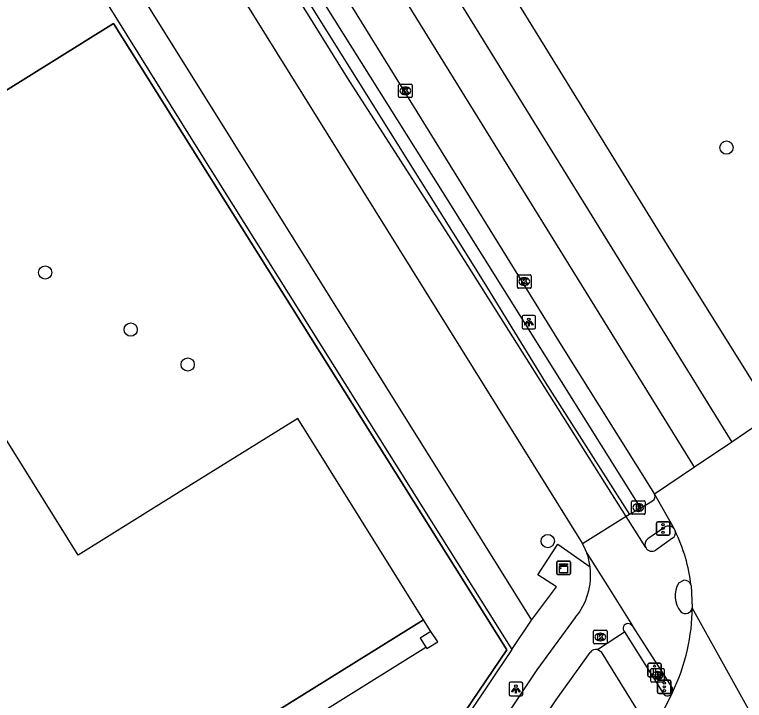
# Model space of a CAD drawing. Extents: x 156651 to 158072, y 387631 to 388990.
# Drawn here: x 157912.4 to 157966.3, y 388581.4 to 388632 of the extents above; entities that cross this region are included whole.
import ezdxf

# ---------------------------------------------------------------- set-up
doc = ezdxf.new("R2010")
doc.units = 0
for name, color, linetype in [('IMGEO_Boom', 7, 'Continuous'), ('IMGEO_Brandkraan', 7, 'Continuous'), ('IMGEO_Drukknoppaal', 7, 'Continuous'), ('IMGEO_Fietspad_gesloten', 7, 'Continuous'), ('IMGEO_Fietspad_open', 7, 'Continuous'), ('IMGEO_Groenvoorziening', 7, 'Continuous'), ('IMGEO_Haag', 7, 'Continuous'), ('IMGEO_Hek', 7, 'Continuous'), ('IMGEO_Kast', 7, 'Continuous'), ('IMGEO_Kolk', 7, 'Continuous'), ('IMGEO_Lichtpunt', 7, 'Continuous'), ('IMGEO_Pand', 7, 'Continuous'), ('IMGEO_Pand_overbouw', 7, 'Continuous'), ('IMGEO_Rijbaan_lokaal_gesloten', 7, 'Continuous'), ('IMGEO_Rijbaan_regionaal_gesloten', 7, 'Continuous'), ('IMGEO_Verkeersregelinstallatiepaal', 7, 'Continuous'), ('IMGEO_Voetpad_open', 7, 'Continuous')]:
    doc.layers.add(name, color=color, linetype=linetype)

msp = doc.modelspace()

# ---------------------------------------------------------------- linework, layer by layer
at = {"layer": 'IMGEO_Boom'}
for centre in [(157965.004, 388622.21), (157914.646, 388612.982), (157920.967, 388608.76), (157925.18, 388606.182), (157951.787, 388593.131)]:
    msp.add_circle(centre, 0.489, dxfattribs=at)
at = {"layer": 'IMGEO_Brandkraan'}
for p, q in [((157958.052, 388596.107), (157958.904, 388596.107)), ((157957.977, 388595.181), (157957.977, 388596.033)), ((157958.465, 388595.887), (157958.49, 388595.887)), ((157958.978, 388596.033), (157958.978, 388595.181)), ((157958.904, 388595.107), (157958.052, 388595.107)), ((157958.488, 388595.327), (157958.463, 388595.327)), ((157959.476, 388583.706), (157960.328, 388583.706)), ((157959.401, 388582.78), (157959.401, 388583.632)), ((157959.889, 388583.486), (157959.914, 388583.486)), ((157960.402, 388583.632), (157960.402, 388582.78)), ((157960.328, 388582.706), (157959.476, 388582.706)), ((157959.912, 388582.926), (157959.887, 388582.926))]:
    msp.add_line(p, q, dxfattribs=at)
for points in [[(157958.052, 388596.107), (157958.904, 388596.107)], [(157957.977, 388595.181), (157957.977, 388596.033)], [(157958.325, 388595.807), (157958.325, 388595.407), (157958.538, 388595.407)], [(157958.556, 388595.807), (157958.325, 388595.807)], [(157958.504, 388595.726), (157958.45, 388595.726), (157958.45, 388595.65)], [(157958.45, 388595.65), (157958.503, 388595.65)], [(157958.512, 388595.574), (157958.45, 388595.574), (157958.45, 388595.493)], [(157958.978, 388596.033), (157958.978, 388595.181)], [(157958.904, 388595.107), (157958.052, 388595.107)], [(157958.45, 388595.493), (157958.512, 388595.493)], [(157959.476, 388583.706), (157960.328, 388583.706)], [(157959.401, 388582.78), (157959.401, 388583.632)], [(157959.749, 388583.406), (157959.749, 388583.006), (157959.962, 388583.006)], [(157959.98, 388583.406), (157959.749, 388583.406)], [(157959.928, 388583.325), (157959.874, 388583.325), (157959.874, 388583.249)], [(157959.874, 388583.249), (157959.927, 388583.249)], [(157959.936, 388583.173), (157959.874, 388583.173), (157959.874, 388583.092)], [(157960.402, 388583.632), (157960.402, 388582.78)], [(157960.328, 388582.706), (157959.476, 388582.706)], [(157959.874, 388583.092), (157959.936, 388583.092)]]:
    msp.add_lwpolyline(points, dxfattribs=at)
for centre, radius, start, end in [((157958.054, 388596.031), 0.0765, 91.552, 178.448), ((157958.054, 388596.031), 0.0765, 91.552, 178.448), ((157958.902, 388596.031), 0.0765, 1.552, 88.448), ((157958.902, 388596.031), 0.0765, 1.552, 88.448), ((157958.505, 388595.688), 0.0379, 267.8285, 90.9355), ((157958.513, 388595.533), 0.0404, 269.8759, 90.5077), ((157958.56, 388595.662), 0.145, 59.4692, 91.5367), ((157958.585, 388595.709), 0.0922, 285.5137, 58.1501), ((157958.59, 388595.517), 0.105, 301.3115, 78.989), ((157958.054, 388595.183), 0.0765, 181.552, 268.448), ((157958.054, 388595.183), 0.0765, 181.552, 268.448), ((157958.544, 388595.658), 0.251, 268.6676, 293.5347), ((157958.902, 388595.183), 0.0765, 271.552, 358.448), ((157958.902, 388595.183), 0.0765, 271.552, 358.448), ((157959.478, 388583.63), 0.0765, 91.552, 178.448), ((157959.478, 388583.63), 0.0765, 91.552, 178.448), ((157960.326, 388583.63), 0.0765, 1.552, 88.448), ((157960.326, 388583.63), 0.0765, 1.552, 88.448), ((157959.929, 388583.287), 0.0379, 267.8285, 90.9355), ((157959.937, 388583.132), 0.0404, 269.8759, 90.5077), ((157959.984, 388583.261), 0.145, 59.4692, 91.5367), ((157960.009, 388583.308), 0.0922, 285.5137, 58.1501), ((157960.014, 388583.116), 0.105, 301.3115, 78.989), ((157959.478, 388582.782), 0.0765, 181.552, 268.448), ((157959.478, 388582.782), 0.0765, 181.552, 268.448), ((157959.968, 388583.257), 0.251, 268.6676, 293.5347), ((157960.326, 388582.782), 0.0765, 271.552, 358.448), ((157960.326, 388582.782), 0.0765, 271.552, 358.448)]:
    msp.add_arc(centre, radius, start, end, dxfattribs=at)
for centre, major_axis, ratio, start_param, end_param in [((157958.464, 388595.607), (-0.387, 0.002), 0.722429, 4.712389, 7.853982), ((157958.489, 388595.607), (-0.39, 0.002), 0.717154, 1.570796, 4.712389), ((157959.888, 388583.206), (-0.387, 0.002), 0.722429, 4.712389, 7.853982), ((157959.913, 388583.206), (-0.39, 0.002), 0.717154, 1.570796, 4.712389)]:
    msp.add_ellipse(centre, major_axis=major_axis, ratio=ratio, start_param=start_param, end_param=end_param, dxfattribs=at)
at = {"layer": 'IMGEO_Drukknoppaal'}
for p, q in [((157959.183, 388583.196), (157959.183, 388583.996)), ((157959.183, 388583.996), (157959.183, 388583.196)), ((157959.283, 388584.096), (157960.073, 388584.096)), ((157960.073, 388584.096), (157959.283, 388584.096)), ((157960.173, 388583.996), (157960.173, 388583.196)), ((157960.173, 388583.196), (157960.173, 388583.996)), ((157960.073, 388583.096), (157959.283, 388583.096)), ((157959.283, 388583.096), (157960.073, 388583.096))]:
    msp.add_line(p, q, dxfattribs=at)
msp.add_lwpolyline([(157959.753, 388583.721), (157959.753, 388583.221), (157959.603, 388583.221), (157959.603, 388583.721), (157959.753, 388583.721)], dxfattribs=at)
msp.add_circle((157959.678, 388583.886), 0.085, dxfattribs=at)
for centre, start, end in [((157959.283, 388583.996), 90, 180), ((157959.283, 388583.996), 90, 180), ((157960.073, 388583.996), 0, 90), ((157960.073, 388583.996), 360, 90), ((157959.283, 388583.196), 180, 270), ((157959.283, 388583.196), 180, 270), ((157960.073, 388583.196), 270, 0), ((157960.073, 388583.196), 270, 0)]:
    msp.add_arc(centre, 0.1, start, end, dxfattribs=at)
at = {"layer": 'IMGEO_Fietspad_gesloten'}
for points in [[(157957.588, 388594.939), (157944.877, 388615.093), (157936.997, 388627.356), (157925.568, 388645.78), (157904.807, 388678.713), (157862.69, 388746.604), (157847.541, 388770.812), (157843.1, 388777.928), (157842.025, 388779.862), (157841.134, 388781.748), (157839.791, 388785.064), (157837.213, 388791.892), (157834.418, 388798.83), (157833.335, 388800.776)], [(157844.248, 388769.694), (157844.53, 388769.241), (157954.322, 388592.982), (157954.357, 388592.926)], [(157957.588, 388594.939), (157954.357, 388592.926)]]:
    msp.add_lwpolyline(points, dxfattribs=at)
at = {"layer": 'IMGEO_Fietspad_open'}
for points in [[(157959.029, 388592.654), (157957.588, 388594.939)], [(157954.357, 388592.926), (157954.548, 388592.518), (157954.685, 388592.236)], [(157961.012, 388593.339), (157959.766, 388592.462)], [(157954.685, 388592.236), (157956.324, 388589.617), (157958.047, 388586.855), (157958.045, 388586.83)], [(157961.476, 388590.034), (157961.842, 388590.238)], [(157953.825, 388587.483), (157950.99, 388583.61), (157945.972, 388576.134)], [(157955.46, 388585.106), (157957.459, 388586.428)], [(157958.045, 388586.83), (157960.999, 388582.223)], [(157948.511, 388575.538), (157952.413, 388581.397), (157954.927, 388584.899)]]:
    msp.add_lwpolyline(points, dxfattribs=at)
for centre, radius, start, end in [((157960.74, 388593.74), 0.484, 304.2114, 17.349), ((157959.483, 388592.887), 0.51, 207.1236, 303.6727), ((157950.055, 388590.624), 4.902, 6.9137, 19.1984), ((157950.053, 388590.619), 4.905, 320.2617, 6.9692), ((157961.907, 388589.762), 0.48, 9.569, 97.7205), ((157962.998, 388589.073), 1.8, 147.74, 220.6754), ((157961.97, 388588.275), 0.504, 228.0298, 351.3299), ((157957.72, 388586.676), 0.36, 25.2943, 223.6064), ((157955.356, 388584.584), 0.532, 78.7412, 143.7079), ((157960.586, 388582.087), 0.434, 334.6452, 18.2464)]:
    msp.add_arc(centre, radius, start, end, dxfattribs=at)
at = {"layer": 'IMGEO_Groenvoorziening'}
msp.add_lwpolyline([(157942.609, 388575.997), (157948.757, 388585.103), (157945.61, 388590.115), (157919.697, 388631.383), (157907.31, 388623.673)], dxfattribs=at)
at = {"layer": 'IMGEO_Haag'}
for points in [[(157914.251, 388664.709), (157921.516, 388653.102), (157947.054, 388612.268), (157951.602, 388604.879), (157957.834, 388595.084)], [(157915.334, 388664.661), (157922.035, 388653.935), (157943.982, 388618.96), (157958.644, 388595.562)]]:
    msp.add_lwpolyline(points, dxfattribs=at)
at = {"layer": 'IMGEO_Hek'}
for points in [[(157907.31, 388623.673), (157919.697, 388631.383), (157945.61, 388590.115)], [(157945.61, 388590.115), (157948.757, 388585.103), (157942.609, 388575.997)]]:
    msp.add_lwpolyline(points, dxfattribs=at)
at = {"layer": 'IMGEO_Kast'}
for p, q in [((157952.462, 388590.731), (157952.462, 388591.572)), ((157952.462, 388591.572), (157952.462, 388590.731)), ((157952.537, 388591.656), (157953.378, 388591.656)), ((157953.378, 388591.656), (157952.537, 388591.656)), ((157953.462, 388591.581), (157953.462, 388590.74)), ((157953.462, 388590.74), (157953.462, 388591.581)), ((157953.387, 388590.656), (157952.546, 388590.656)), ((157952.546, 388590.656), (157953.387, 388590.656))]:
    msp.add_line(p, q, dxfattribs=at)
for points in [[(157952.657, 388591.446), (157953.257, 388591.446), (157953.257, 388591.361), (157952.657, 388591.361), (157952.657, 388591.446)], [(157952.657, 388591.271), (157953.257, 388591.271), (157953.257, 388590.782), (157952.657, 388590.782), (157952.657, 388591.271)]]:
    msp.add_lwpolyline(points, dxfattribs=at)
msp.add_circle((157952.741, 388591.12), 0.0377, dxfattribs=at)
for centre, start, end in [((157952.54, 388591.578), 92.4484, 184.2845), ((157952.54, 388591.578), 92.4484, 184.2845), ((157953.384, 388591.578), 2.4484, 94.2845), ((157953.384, 388591.578), 2.4484, 94.2845), ((157952.54, 388590.734), 182.4484, 274.2845), ((157952.54, 388590.734), 182.4484, 274.2845), ((157953.384, 388590.734), 272.4484, 4.2845), ((157953.384, 388590.734), 272.4484, 4.2845)]:
    msp.add_arc(centre, 0.0779, start, end, dxfattribs=at)
at = {"layer": 'IMGEO_Kolk'}
for p, q in [((157940.768, 388625.981), (157940.768, 388626.833)), ((157940.843, 388626.907), (157941.695, 388626.907)), ((157941.769, 388626.833), (157941.769, 388625.981)), ((157941.256, 388626.687), (157941.281, 388626.687)), ((157941.695, 388625.907), (157940.843, 388625.907)), ((157941.279, 388626.127), (157941.254, 388626.127)), ((157949.628, 388612.81), (157950.48, 388612.81)), ((157949.553, 388611.884), (157949.553, 388612.736)), ((157950.041, 388612.59), (157950.066, 388612.59)), ((157950.554, 388612.736), (157950.554, 388611.884)), ((157950.48, 388611.81), (157949.628, 388611.81)), ((157950.064, 388612.03), (157950.039, 388612.03)), ((157955.173, 388585.614), (157955.173, 388586.466)), ((157955.248, 388586.54), (157956.1, 388586.54)), ((157956.174, 388586.466), (157956.174, 388585.614)), ((157955.661, 388586.32), (157955.686, 388586.32)), ((157956.1, 388585.54), (157955.248, 388585.54)), ((157955.684, 388585.76), (157955.659, 388585.76))]:
    msp.add_line(p, q, dxfattribs=at)
for points in [[(157940.768, 388625.981), (157940.768, 388626.833)], [(157940.843, 388626.907), (157941.695, 388626.907)], [(157941.769, 388626.833), (157941.769, 388625.981)], [(157941.089, 388626.607), (157941.212, 388626.607), (157941.212, 388626.456), (157941.342, 388626.607), (157941.506, 388626.607), (157941.36, 388626.456), (157941.513, 388626.207), (157941.361, 388626.207), (157941.276, 388626.371), (157941.212, 388626.304), (157941.212, 388626.207), (157941.089, 388626.207), (157941.089, 388626.607)], [(157941.695, 388625.907), (157940.843, 388625.907)], [(157949.628, 388612.81), (157950.48, 388612.81)], [(157949.553, 388611.884), (157949.553, 388612.736)], [(157949.874, 388612.51), (157949.997, 388612.51), (157949.997, 388612.359), (157950.127, 388612.51), (157950.291, 388612.51), (157950.145, 388612.359), (157950.298, 388612.11), (157950.146, 388612.11), (157950.061, 388612.274), (157949.997, 388612.207), (157949.997, 388612.11), (157949.874, 388612.11), (157949.874, 388612.51)], [(157950.554, 388612.736), (157950.554, 388611.884)], [(157950.48, 388611.81), (157949.628, 388611.81)], [(157955.173, 388585.614), (157955.173, 388586.466)], [(157955.248, 388586.54), (157956.1, 388586.54)], [(157956.174, 388586.466), (157956.174, 388585.614)], [(157955.494, 388586.24), (157955.617, 388586.24), (157955.617, 388586.089), (157955.747, 388586.24), (157955.911, 388586.24), (157955.765, 388586.089), (157955.918, 388585.84), (157955.766, 388585.84), (157955.681, 388586.004), (157955.617, 388585.937), (157955.617, 388585.84), (157955.494, 388585.84), (157955.494, 388586.24)], [(157956.1, 388585.54), (157955.248, 388585.54)]]:
    msp.add_lwpolyline(points, dxfattribs=at)
for centre, start, end in [((157940.845, 388626.831), 91.552, 178.448), ((157940.845, 388626.831), 91.552, 178.448), ((157941.693, 388626.831), 1.552, 88.448), ((157941.693, 388626.831), 1.552, 88.448), ((157940.845, 388625.983), 181.552, 268.448), ((157940.845, 388625.983), 181.552, 268.448), ((157941.693, 388625.983), 271.552, 358.448), ((157941.693, 388625.983), 271.552, 358.448), ((157949.63, 388612.734), 91.552, 178.448), ((157949.63, 388612.734), 91.552, 178.448), ((157950.478, 388612.734), 1.552, 88.448), ((157950.478, 388612.734), 1.552, 88.448), ((157949.63, 388611.886), 181.552, 268.448), ((157949.63, 388611.886), 181.552, 268.448), ((157950.478, 388611.886), 271.552, 358.448), ((157950.478, 388611.886), 271.552, 358.448), ((157955.25, 388586.464), 91.552, 178.448), ((157955.25, 388586.464), 91.552, 178.448), ((157956.098, 388586.464), 1.552, 88.448), ((157956.098, 388586.464), 1.552, 88.448), ((157955.25, 388585.616), 181.552, 268.448), ((157955.25, 388585.616), 181.552, 268.448), ((157956.098, 388585.616), 271.552, 358.448), ((157956.098, 388585.616), 271.552, 358.448)]:
    msp.add_arc(centre, 0.0765, start, end, dxfattribs=at)
for centre, major_axis, ratio, start_param, end_param in [((157941.255, 388626.407), (-0.387, 0.002), 0.722429, 4.712389, 7.853982), ((157941.28, 388626.407), (-0.39, 0.002), 0.717154, 1.570796, 4.712389), ((157950.04, 388612.31), (-0.387, 0.002), 0.722429, 4.712389, 7.853982), ((157950.065, 388612.31), (-0.39, 0.002), 0.717154, 1.570796, 4.712389), ((157955.66, 388586.04), (-0.387, 0.002), 0.722429, 4.712389, 7.853982), ((157955.685, 388586.04), (-0.39, 0.002), 0.717154, 1.570796, 4.712389)]:
    msp.add_ellipse(centre, major_axis=major_axis, ratio=ratio, start_param=start_param, end_param=end_param, dxfattribs=at)
at = {"layer": 'IMGEO_Lichtpunt'}
for p, q in [((157949.888, 388609.716), (157949.888, 388608.909)), ((157949.888, 388609.716), (157949.888, 388608.909)), ((157950.79, 388609.811), (157949.982, 388609.811)), ((157950.79, 388609.811), (157949.982, 388609.811)), ((157950.884, 388608.909), (157950.884, 388609.716)), ((157950.884, 388608.909), (157950.884, 388609.716)), ((157949.982, 388608.815), (157950.79, 388608.815)), ((157949.982, 388608.815), (157950.79, 388608.815)), ((157948.941, 388582.6), (157948.941, 388581.793)), ((157948.941, 388582.6), (157948.941, 388581.793)), ((157949.843, 388582.695), (157949.035, 388582.695)), ((157949.843, 388582.695), (157949.035, 388582.695)), ((157949.937, 388581.793), (157949.937, 388582.6)), ((157949.937, 388581.793), (157949.937, 388582.6)), ((157949.035, 388581.699), (157949.843, 388581.699)), ((157949.035, 388581.699), (157949.843, 388581.699))]:
    msp.add_line(p, q, dxfattribs=at)
for points in [[(157950.262, 388609.38), (157950.301, 388609.352), (157950.113, 388609.09), (157950.075, 388609.117), (157950.262, 388609.38)], [(157950.364, 388609.332), (157950.411, 388609.332), (157950.411, 388609.01), (157950.364, 388609.01), (157950.364, 388609.332)], [(157950.474, 388609.352), (157950.512, 388609.379), (157950.699, 388609.117), (157950.66, 388609.089), (157950.474, 388609.352)], [(157949.315, 388582.264), (157949.354, 388582.236), (157949.166, 388581.974), (157949.128, 388582.001), (157949.315, 388582.264)], [(157949.417, 388582.216), (157949.464, 388582.216), (157949.464, 388581.894), (157949.417, 388581.894), (157949.417, 388582.216)], [(157949.527, 388582.236), (157949.565, 388582.263), (157949.752, 388582.001), (157949.713, 388581.973), (157949.527, 388582.236)]]:
    msp.add_lwpolyline(points, dxfattribs=at)
for centre in [(157950.387, 388609.514), (157949.44, 388582.398)]:
    msp.add_circle(centre, 0.0994, dxfattribs=at)
for centre, start, end in [((157949.982, 388609.716), 90, 180), ((157949.982, 388609.716), 90, 180), ((157950.79, 388609.716), 0, 90), ((157950.79, 388609.716), 0, 90), ((157949.982, 388608.909), 180, 270), ((157949.982, 388608.909), 180, 270), ((157950.79, 388608.909), 270, 0), ((157950.79, 388608.909), 270, 360), ((157949.035, 388582.6), 90, 180), ((157949.035, 388582.6), 90, 180), ((157949.843, 388582.6), 0, 90), ((157949.843, 388582.6), 0, 90), ((157949.035, 388581.793), 180, 270), ((157949.035, 388581.793), 180, 270), ((157949.843, 388581.793), 270, 0), ((157949.843, 388581.793), 270, 360)]:
    msp.add_arc(centre, 0.0946, start, end, dxfattribs=at)
at = {"layer": 'IMGEO_Pand'}
for points in [[(157914.19, 388567.452), (157913.225, 388569.027), (157942.615, 388587.321), (157933.319, 388602.195), (157924.551, 388596.738), (157917.093, 388592.095), (157902.499, 388615.468), (157898.345, 388612.873), (157889.39, 388607.278), (157889.176, 388607.593), (157883.007, 388603.739), (157883.193, 388603.423), (157865.87, 388592.617), (157891.158, 388552.943), (157908.075, 388563.555), (157908.34, 388563.13), (157914.494, 388566.97), (157914.19, 388567.452)], [(157942.858, 388585.18), (157943.658, 388585.673), (157943.147, 388586.459), (157942.362, 388585.956), (157942.786, 388585.292), (157942.858, 388585.18)]]:
    msp.add_lwpolyline(points, dxfattribs=at)
at = {"layer": 'IMGEO_Pand_overbouw'}
msp.add_lwpolyline([(157943.658, 388585.673), (157943.147, 388586.459), (157942.615, 388587.321), (157913.225, 388569.027), (157914.19, 388567.452), (157942.786, 388585.292), (157942.858, 388585.18)], close=True, dxfattribs=at)
at = {"layer": 'IMGEO_Rijbaan_lokaal_gesloten'}
msp.add_lwpolyline([(157960.979, 388581.901), (157959.359, 388578.706)], dxfattribs=at)
for centre, radius, start, end in [((157948.084, 388588.291), 14.386, 347.2395, 359.6319), ((157947.944, 388588.313), 14.527, 333.8086, 347.2797)]:
    msp.add_arc(centre, radius, start, end, dxfattribs=at)
at = {"layer": 'IMGEO_Rijbaan_regionaal_gesloten'}
for points in [[(157759.693, 388944.021), (157761.361, 388941.424), (157769.538, 388928.136), (157789.072, 388896.763), (157789.601, 388895.91), (157797.05, 388883.898), (157805.142, 388870.85), (157805.808, 388869.777), (157822.659, 388842.861), (157834.34, 388823.935), (157835.009, 388822.849), (157843.475, 388809.111), (157844.186, 388807.958), (157847.228, 388803.021), (157852.195, 388794.486), (157857.922, 388784.942), (157861.794, 388778.251), (157895.228, 388720.848), (157908.692, 388698.925), (157923.285, 388675.533), (157960.608, 388615.002), (157968.423, 388602.502)], [(157756.722, 388942.143), (157772.262, 388916.961), (157785.715, 388895.328), (157802.809, 388867.842), (157803.887, 388866.108), (157822.646, 388835.943), (157831.327, 388821.937), (157841.224, 388805.971), (157844.7, 388800.363), (157863.155, 388769.061), (157885.977, 388729.332), (157894.738, 388714.704), (157900.93, 388704.679), (157924.338, 388666.762), (157935.064, 388649.5), (157965.382, 388600.443)], [(157962.642, 388598.588), (157946.954, 388623.942), (157919.668, 388668.038), (157898.543, 388702.179), (157893.873, 388708.795)], [(157917.47, 388664.565), (157932.927, 388639.722), (157952.895, 388607.42), (157959.689, 388596.588)], [(157968.423, 388602.502), (157965.382, 388600.443)], [(157965.382, 388600.443), (157962.642, 388598.588)], [(157962.642, 388598.588), (157959.689, 388596.588)], [(157959.689, 388596.588), (157961.127, 388594.036)], [(157961.127, 388594.036), (157961.202, 388593.884)], [(157962.38, 388589.842), (157962.469, 388588.199)], [(157967.966, 388578.311), (157962.469, 388588.199)]]:
    msp.add_lwpolyline(points, dxfattribs=at)
msp.add_arc((157949.872, 388588.389), 12.592, 6.6249, 25.8715, dxfattribs=at)
at = {"layer": 'IMGEO_Verkeersregelinstallatiepaal'}
for p, q in [((157959.815, 388593.663), (157959.815, 388594.463)), ((157959.815, 388594.463), (157959.815, 388593.663)), ((157959.915, 388594.563), (157960.705, 388594.563)), ((157960.705, 388594.563), (157959.915, 388594.563)), ((157960.805, 388594.463), (157960.805, 388593.663)), ((157960.805, 388593.663), (157960.805, 388594.463)), ((157960.705, 388593.563), (157959.915, 388593.563)), ((157959.915, 388593.563), (157960.705, 388593.563)), ((157959.903, 388581.956), (157959.903, 388582.756)), ((157959.903, 388582.756), (157959.903, 388581.956)), ((157960.003, 388582.856), (157960.793, 388582.856)), ((157960.793, 388582.856), (157960.003, 388582.856)), ((157960.893, 388582.756), (157960.893, 388581.956)), ((157960.893, 388581.956), (157960.893, 388582.756)), ((157960.793, 388581.856), (157960.003, 388581.856)), ((157960.003, 388581.856), (157960.793, 388581.856))]:
    msp.add_line(p, q, dxfattribs=at)
for centre in [(157960.31, 388594.353), (157960.31, 388594.063), (157960.31, 388593.773), (157960.398, 388582.646), (157960.398, 388582.356), (157960.398, 388582.066)]:
    msp.add_circle(centre, 0.085, dxfattribs=at)
for centre, start, end in [((157959.915, 388594.463), 90, 180), ((157959.915, 388594.463), 90, 180), ((157960.705, 388594.463), 0, 90), ((157960.705, 388594.463), 360, 90), ((157959.915, 388593.663), 180, 270), ((157959.915, 388593.663), 180, 270), ((157960.705, 388593.663), 270, 0), ((157960.705, 388593.663), 270, 0), ((157960.003, 388582.756), 90, 180), ((157960.003, 388582.756), 90, 180), ((157960.793, 388582.756), 0, 90), ((157960.793, 388582.756), 360, 90), ((157960.003, 388581.956), 180, 270), ((157960.003, 388581.956), 180, 270), ((157960.793, 388581.956), 270, 0), ((157960.793, 388581.956), 270, 0)]:
    msp.add_arc(centre, 0.1, start, end, dxfattribs=at)
at = {"layer": 'IMGEO_Voetpad_open'}
for points in [[(157851.316, 388746.23), (157874.791, 388708.644), (157880.239, 388699.921), (157928.508, 388622.637), (157945.606, 388595.262), (157950.595, 388587.277)], [(157899.219, 388665.03), (157911.853, 388644.72), (157924.743, 388623.999), (157926.051, 388621.896), (157943.354, 388594.324), (157949.123, 388585.105)], [(157958.644, 388595.562), (157959.541, 388596.092)], [(157958.644, 388595.562), (157957.834, 388595.084)], [(157957.834, 388595.084), (157957.588, 388594.939)], [(157960.435, 388594.147), (157959.18, 388593.296)], [(157950.595, 388587.277), (157952.433, 388589.75), (157951.047, 388590.629), (157952.528, 388592.898), (157954.922, 388591.214)], [(157949.123, 388585.105), (157950.595, 388587.277)], [(157957.459, 388586.428), (157960.346, 388581.832)], [(157949.123, 388585.105), (157944.325, 388577.946)], [(157959.34, 388579.16), (157955.792, 388584.884), (157955.46, 388585.106)]]:
    msp.add_lwpolyline(points, dxfattribs=at)
for centre, radius, start, end in [((157959.301, 388596.434), 0.418, 305.0968, 21.6744), ((157960.727, 388593.756), 0.488, 34.9685, 126.8058), ((157959.464, 388592.891), 0.495, 124.9757, 208.5532), ((157960.639, 388582.084), 0.386, 220.7155, 331.7264)]:
    msp.add_arc(centre, radius, start, end, dxfattribs=at)

doc.saveas('drawing.dxf')
